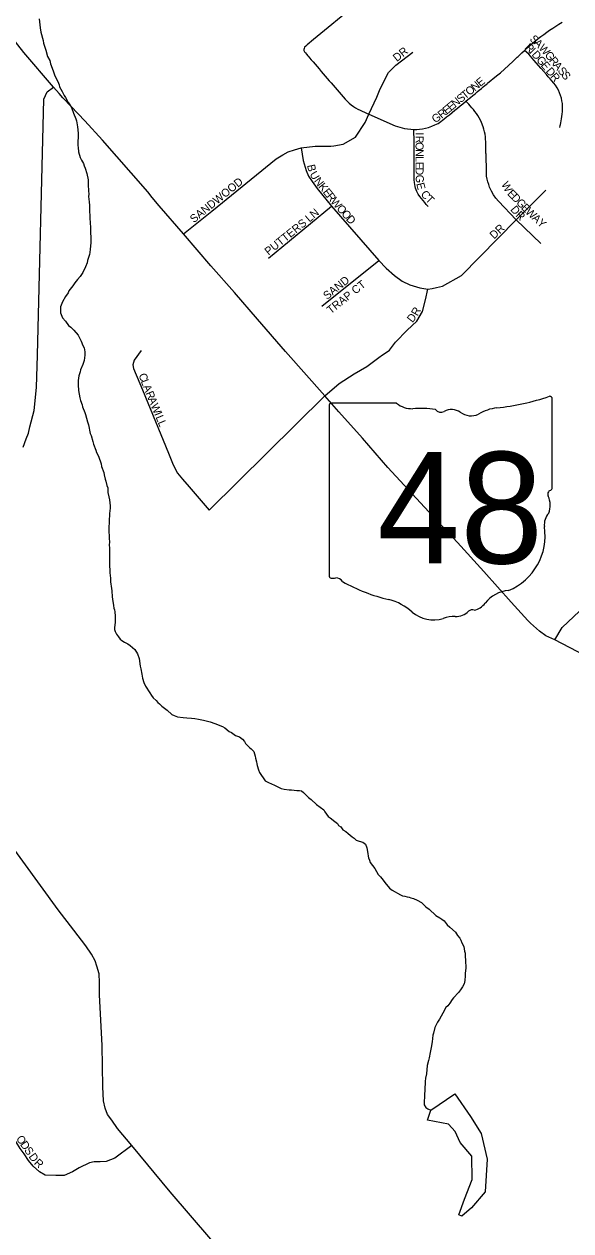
# Model space of a CAD drawing. Extents: x 1310247 to 1664935, y 235267 to 584339.
# Drawn here: x 1480270 to 1483683, y 450962 to 458503 of the extents above; entities that cross this region are included whole.
import ezdxf

# ---------------------------------------------------------------- set-up
doc = ezdxf.new("R2010")
doc.units = 0
for name, color, linetype in [('GM_X_Minor_Lake', 7, 'Continuous'), ('GM_X_Minor_River', 7, 'Continuous'), ('GM_X_State_Location', 7, 'Continuous'), ('GM_X_State_Route', 7, 'Continuous'), ('GM_X_State_Shield', 7, 'Continuous'), ('GM_X_Township', 7, 'Continuous'), ('GM_X_Township_Road', 7, 'Continuous'), ('GM_X_Township_Subdivision', 7, 'Continuous'), ('GM_X_Township_Subdivision_Text', 7, 'Continuous')]:
    doc.layers.add(name, color=color, linetype=linetype)

msp = doc.modelspace()

# ---------------------------------------------------------------- linework, layer by layer
at = {"layer": 'GM_X_Minor_Lake'}
for points in [[(1482809.8, 451715.8), (1482959.9, 451817.8), (1483057, 451675.7), (1483122.8, 451570.3), (1483161.5, 451409.3), (1483149.3, 451205.3), (1483063.2, 451106.8), (1483002, 451053.9), (1482984.2, 451062.3), (1483020.2, 451159.7), (1483066.8, 451283), (1483065.9, 451429.2)], [(1483065.9, 451429.2), (1482991.6, 451514.8), (1482961, 451583.4), (1482919.9, 451628.3), (1482788.3, 451652.9), (1482809.8, 451715.8)]]:
    msp.add_lwpolyline(points, dxfattribs=at)
at = {"layer": 'GM_X_Minor_River'}
for points in [[(1480364.2, 458536.1), (1480370.8, 458479.9), (1480374.2, 458453.8), (1480388.9, 458401.3), (1480390.4, 458383.2), (1480405.4, 458340.8), (1480416.4, 458300.4), (1480429.8, 458276), (1480435.3, 458255.8), (1480452.2, 458211.3), (1480461.5, 458181), (1480480.6, 458144.5), (1480488.1, 458124.3), (1480491.8, 458112.1), (1480507.1, 458081.7), (1480520.5, 458057.3), (1480528.2, 458045.1), (1480545.4, 458012.6), (1480555.1, 458000.3), (1480566.7, 457982), (1480577.9, 457947.7), (1480593, 457911.2), (1480596.7, 457899.1), (1480603.7, 457860.8), (1480606.8, 457822.7), (1480604.8, 457744.6), (1480606.5, 457732.6), (1480609.8, 457704.5), (1480618.9, 457670.2), (1480628.5, 457653.9), (1480640, 457631.5), (1480645.7, 457617.4), (1480651.3, 457603.2), (1480660.5, 457568.9), (1480669.5, 457530.6), (1480669, 457510.6), (1480670.7, 457498.5), (1480671.7, 457460.5), (1480673.2, 457440.4), (1480672.9, 457426.4), (1480676, 457392.2), (1480677.5, 457370.2), (1480677.2, 457358.1), (1480678.5, 457330.1), (1480680, 457310), (1480679.6, 457298), (1480682.5, 457253.9), (1480684.2, 457239.8), (1480685.1, 457195.7), (1480686.6, 457175.6), (1480685.5, 457135.6), (1480682.6, 457097.6), (1480680, 457075.6), (1480677.7, 457063.7), (1480664.7, 457026), (1480664.3, 457012), (1480653.7, 456986.2), (1480636.7, 456950.6), (1480620.1, 456927), (1480603.5, 456907.4), (1480586.9, 456885.8), (1480574.4, 456868.1)], [(1480574.4, 456868.1), (1480549.6, 456836.7), (1480545.3, 456824.8), (1480528.6, 456801.2), (1480509.7, 456767.6), (1480496.9, 456735.9), (1480498, 456699.8), (1480501.7, 456687.7), (1480509.2, 456667.5), (1480528.7, 456647), (1480546.1, 456620.5), (1480561.9, 456610), (1480579.4, 456591.5), (1480606.7, 456558.8), (1480625.8, 456522.2), (1480637.2, 456495.9), (1480644.8, 456479.7), (1480648.2, 456455.5), (1480649.6, 456433.5), (1480644.8, 456401.5), (1480636.1, 456375.7), (1480621.2, 456342.1), (1480618.9, 456330.1), (1480612.3, 456306.2), (1480607.5, 456276.3), (1480606.8, 456248.3), (1480609.9, 456214.2), (1480618.8, 456167.8), (1480622.4, 456151.7), (1480631.7, 456123.5), (1480635.4, 456111.3), (1480648.6, 456076.9), (1480654.2, 456062.8), (1480665.1, 456018.4), (1480672.6, 455998.2), (1480683.3, 455945.8), (1480689, 455931.7), (1480698.1, 455895.4), (1480703.7, 455879.2), (1480716.8, 455840.8), (1480722.4, 455826.6), (1480733.8, 455802.3), (1480750.7, 455755.8), (1480752.2, 455737.7), (1480767.4, 455701.3), (1480769, 455687.2), (1480776.3, 455659), (1480780, 455646.8), (1480787.4, 455620.6), (1480793, 455606.4), (1480792.3, 455576.4), (1480799.6, 455548.2), (1480803.1, 455530.1), (1480808.2, 455493.9), (1480807.8, 455477.9), (1480803, 455445.9), (1480802.7, 455433.9), (1480800, 455406), (1480798.3, 455341.9), (1480801.1, 455293.8), (1480802.4, 455263.7), (1480802, 455251.7), (1480803.4, 455225.6), (1480802.2, 455177.5), (1480803.8, 455163.5), (1480802.7, 455119.5), (1480805.9, 455089.3), (1480805.5, 455073.3), (1480808.7, 455041.2), (1480808.4, 455029.2), (1480810.1, 455017.1), (1480815.1, 454976.9), (1480816.7, 454960.8), (1480819.8, 454924.7), (1480821.4, 454910.6), (1480828.4, 454870.4), (1480830, 454854.3), (1480833.7, 454842.2), (1480835.4, 454830.1), (1480838.8, 454804), (1480837.8, 454764), (1480834.9, 454732), (1480834.6, 454720), (1480838.3, 454707.9), (1480845.9, 454691.7), (1480859.5, 454673.3), (1480869.2, 454659), (1480881, 454650.7), (1480896.8, 454640.3), (1480916.6, 454629.7), (1480932.3, 454619.3), (1480961.8, 454594.5), (1480977.2, 454568), (1480988.5, 454539.7), (1480995.3, 454491.5), (1480998.9, 454475.3), (1481004, 454441.1), (1481009.4, 454415), (1481016.7, 454388.7), (1481028.2, 454366.4), (1481055.2, 454323.6)], [(1481055.2, 454323.6), (1481064.8, 454307.4), (1481076.5, 454293), (1481094.1, 454276.5), (1481103.8, 454264.3), (1481115.6, 454256), (1481129.3, 454241.6), (1481162.7, 454216.7), (1481192.2, 454189.9), (1481206, 454183.5), (1481227.9, 454174.9), (1481263.8, 454170), (1481285.8, 454167.4), (1481315.9, 454166.6), (1481335.9, 454164.1), (1481357.8, 454159.5), (1481389.7, 454152.6), (1481431.6, 454143.5), (1481461.4, 454132.7), (1481509.1, 454113.5), (1481522.9, 454105.1), (1481550.4, 454082.3), (1481564.3, 454076), (1481589.9, 454057.3), (1481601.8, 454053), (1481615.7, 454048.6), (1481633.4, 454034.1), (1481645.1, 454019.8), (1481652.8, 454007.5), (1481676.2, 453982.9), (1481688, 453974.6), (1481703.7, 453958.1), (1481712.9, 453927.9), (1481714.6, 453915.8), (1481720.1, 453893.6), (1481723.8, 453881.5), (1481725.5, 453869.4), (1481732.8, 453843.2), (1481740.4, 453827), (1481775.2, 453774), (1481795, 453763.5), (1481832.6, 453746.5), (1481862.3, 453731.7), (1481874.3, 453727.3), (1481894.2, 453722.8), (1481924.2, 453718), (1481940.2, 453717.6), (1481972.2, 453714.8), (1481990.2, 453714.3), (1482002.2, 453712), (1482014, 453701.6), (1482045.3, 453670.8), (1482063, 453658.3), (1482096.3, 453627.4), (1482118, 453610.8), (1482141.6, 453592.1), (1482147.3, 453580), (1482168.6, 453551.4), (1482180.4, 453543.1), (1482209.9, 453520.2), (1482225.6, 453507.8), (1482233.4, 453495.6), (1482247.2, 453487.2), (1482260.8, 453468.8), (1482278.5, 453458.4), (1482292.3, 453446), (1482306, 453435.6), (1482317.8, 453425.3), (1482329.6, 453417), (1482343.4, 453404.6), (1482361.2, 453398.1), (1482385.1, 453391.5), (1482400.9, 453379.1), (1482410.3, 453354.8), (1482415.4, 453320.6), (1482419, 453304.5), (1482420.7, 453292.4), (1482426.4, 453278.2), (1482430, 453264.1), (1482459.2, 453227.3), (1482480.2, 453188.7), (1482495.9, 453174.3), (1482511.4, 453153.8), (1482521.1, 453139.5), (1482550.2, 453102.7), (1482568, 453090.2), (1482619.4, 453062.9), (1482633.3, 453056.5), (1482647.3, 453054.1), (1482661.2, 453049.8), (1482673.2, 453047.4), (1482685.1, 453043.1), (1482701, 453038.7), (1482724.8, 453028.1), (1482750.5, 453013.4), (1482777.9, 452986.6), (1482799.6, 452972), (1482840.7, 452932.9), (1482866.4, 452918.2), (1482878.2, 452909.9), (1482892, 452899.5)], [(1482892, 452899.5), (1482911.5, 452875), (1482927.1, 452860.5), (1482962.4, 452827.6), (1482975.9, 452807.2), (1482989.5, 452790.8), (1482997.2, 452778.6), (1483002.8, 452762.4), (1483014.3, 452740.1), (1483019.6, 452709.9), (1483023.3, 452697.8), (1483022.7, 452677.8), (1483026.1, 452651.6), (1483026.9, 452605.5), (1483024, 452569.5), (1483023.7, 452555.5), (1483020.9, 452525.6), (1483016.4, 452505.7), (1483005.9, 452487.9), (1482995.4, 452468.1), (1482980.9, 452452.5), (1482950, 452419.3), (1482941.7, 452407.5), (1482927.1, 452385.8), (1482914.6, 452368.1), (1482902.3, 452358.4), (1482883.4, 452322.8), (1482862.4, 452285.3), (1482849.8, 452265.6), (1482841.3, 452245.8), (1482834.9, 452232), (1482826, 452198.2), (1482821.7, 452184.2), (1482816.7, 452144.3), (1482811.7, 452108.4), (1482804.9, 452076.5), (1482798, 452042.6), (1482793.6, 452026.7), (1482786.8, 451994.9), (1482781.5, 451942.9), (1482776.8, 451917), (1482774.2, 451895), (1482773.8, 451879), (1482771.3, 451859.1), (1482769.7, 451795), (1482767.2, 451775), (1482766.8, 451763), (1482768.5, 451749), (1482778.1, 451732.7), (1482789.9, 451724.4), (1482809.8, 451715.8)]]:
    msp.add_lwpolyline(points, dxfattribs=at)
at = {"layer": 'GM_X_State_Route'}
for points in [[(1480453.6, 458108.4), (1480267.5, 458326.1), (1480027.5, 458631.2), (1479853.2, 458850.8), (1479685.6, 459022), (1479541.6, 459198.4), (1479523.5, 459220.5), (1479498.9, 459248.1), (1479334.1, 459433.6), (1479312.4, 459458.9)], [(1480487.8, 458070.1), (1480453.6, 458108.4)], [(1481070.4, 457420.6), (1481041.8, 457455.4), (1480937.5, 457574.8), (1480759.5, 457778.9), (1480648.6, 457898.8), (1480563, 457988.5), (1480511.7, 458043.4), (1480487.8, 458070.1)], [(1483415.6, 454777.2), (1483311.1, 454891.6), (1483140.7, 455083.5), (1482975.9, 455263.6), (1482770.4, 455485.5), (1482541.2, 455731.7), (1482382.1, 455915.2), (1482235.5, 456080.5), (1482147.3, 456180.3), (1481902, 456456.4), (1481726.5, 456660.2), (1481582.7, 456825.5), (1481436.6, 456991.9), (1481264.5, 457193.5), (1481113.4, 457368.5), (1481070.4, 457420.6)], [(1483583.8, 454654.7), (1483526.8, 454681), (1483488.3, 454709.9), (1483431.1, 454760.2), (1483415.6, 454777.2)], [(1484012.3, 454446), (1483916.6, 454488.3), (1483770.5, 454557.9), (1483583.8, 454654.7)]]:
    msp.add_lwpolyline(points, dxfattribs=at)
at = {"layer": 'GM_X_State_Shield'}
for p, q in [((1482174.4, 456115.3), (1482174.4, 455058.7)), ((1482595.8, 456133.5), (1482188.1, 456133.5)), ((1483566.6, 455607), (1483566.6, 456159.7)), ((1483566.5, 455607.1), (1483566.6, 455607))]:
    msp.add_line(p, q, dxfattribs=at)
for centre, radius, start, end in [((1483070.7, 457574.1), 1476.4, 275.84447, 288.90645), ((1483551.2, 456162), 15.5, 351.86209, 97.738), ((1482190.4, 456117.6), 16.1, 98.1301, 188.1301), ((1482692.9, 456256.2), 156.4, 231.61951, 271.11188), ((1482744.8, 455540.3), 561.6, 80.48669, 94.98827), ((1482872.3, 456123.1), 45.1, 219.79206, 297.10237), ((1482938.6, 456000.9), 93.8, 54.46668, 119.14113), ((1483259, 455810.8), 297, 97.34618, 120.76885), ((1483059.7, 456168.4), 112.9, 233.85621, 294.82819), ((1483563, 455566.4), 24, 107.94398, 210.33697), ((1483550.1, 455604.8), 16.6, 289.60381, 7.73413), ((1483410.4, 455496.5), 144, 340.03296, 23.64957), ((1483622.1, 455375.6), 104.8, 136.8065, 186.92959), ((1483153.4, 455305.3), 369.3, 292.30889, 8.98584), ((1482190.5, 455056.4), 16.3, 171.95839, 258.30661), ((1482193, 455164.5), 124.2, 267.33899, 280.60386), ((1482218.4, 454997.7), 44.8, 29.74838, 93.27175), ((1482783.7, 455947.1), 1066.1, 240.41292, 257.1985), ((1483309.1, 454762), 202.2, 94.40312, 142.57675), ((1482465.8, 454584), 333.6, 47.18416, 75.83597), ((1483052.9, 454956.3), 119.3, 282.87319, 323.27711), ((1482826.6, 454992.5), 211.7, 230.70037, 286.29184), ((1482964.4, 454913.4), 112.8, 268.77702, 315.54927), ((1483066.4, 454811), 31.8, 65.75173, 132.64842), ((1482948.9, 454627.2), 173.9, 85.69512, 111.20995)]:
    msp.add_arc(centre, radius, start, end, dxfattribs=at)
at = {"layer": 'GM_X_Township'}
for points in [[(1480264.6, 455859.1), (1480282.7, 455911.8), (1480296.4, 455947.3), (1480306.4, 455986.3), (1480333.6, 456088.1), (1480346.3, 456231.6), (1480352.7, 456434.2), (1480392.1, 458035), (1480413, 458079.2), (1480453.6, 458108.4), (1480267.6, 458326.1)], [(1480264.6, 455859.1), (1480282.7, 455911.8), (1480296.4, 455947.3), (1480306.4, 455986.3), (1480333.6, 456088.1), (1480346.3, 456231.6), (1480352.7, 456434.2), (1480392.1, 458035), (1480413, 458079.2), (1480453.6, 458108.4), (1480267.6, 458326.1)], [(1481562.4, 450763), (1481181, 451204.9), (1480943.5, 451495), (1480853.9, 451602.4), (1480816.9, 451653.8), (1480790.7, 451688.4), (1480775.1, 451727.8), (1480765.6, 451774.4), (1480760.8, 451861.5), (1480757.2, 452120.6), (1480741.5, 452437.9), (1480739.7, 452515.1), (1480737.9, 452567.8), (1480724.3, 452615.9), (1480714.3, 452649.6), (1480690.6, 452690.4), (1480654.3, 452743.1), (1480580.7, 452841.2), (1480483.5, 452968.4), (1480056.5, 453553.5)], [(1481562.4, 450763), (1481181, 451204.9), (1480943.5, 451495), (1480853.9, 451602.4), (1480816.9, 451653.8), (1480790.7, 451688.4), (1480775.1, 451727.8), (1480765.6, 451774.4), (1480760.8, 451861.5), (1480757.2, 452120.6), (1480741.5, 452437.9), (1480739.7, 452515.1), (1480737.9, 452567.8), (1480724.3, 452615.9), (1480714.3, 452649.6), (1480690.6, 452690.4), (1480654.3, 452743.1), (1480580.7, 452841.2), (1480483.5, 452968.4), (1480056.5, 453553.5)]]:
    msp.add_lwpolyline(points, dxfattribs=at)
at = {"layer": 'GM_X_Township_Road'}
for points in [[(1480264.6, 455859.1), (1480282.7, 455911.8), (1480296.4, 455947.3), (1480306.4, 455986.3), (1480333.6, 456088.1), (1480346.3, 456231.6), (1480352.7, 456434.2), (1480392.1, 458035), (1480413, 458079.2), (1480453.6, 458108.4)], [(1483583.8, 454654.7), (1483629.6, 454733.5), (1483986.4, 455069.8)], [(1481562.4, 450763), (1481181, 451204.9), (1480943.5, 451495), (1480853.9, 451602.4), (1480816.9, 451653.8), (1480790.7, 451688.4), (1480775.2, 451727.8), (1480765.6, 451774.4), (1480760.8, 451861.5), (1480757.2, 452120.6), (1480741.5, 452437.9), (1480739.7, 452515.1), (1480737.9, 452567.8), (1480724.2, 452615.9), (1480714.3, 452649.6), (1480690.6, 452690.4), (1480654.3, 452743.1), (1480580.7, 452841.2), (1480483.5, 452968.4), (1480056.5, 453553.5), (1480022.9, 453598.9), (1480017.3, 453610.8)]]:
    msp.add_lwpolyline(points, dxfattribs=at)
at = {"layer": 'GM_X_Township_Subdivision'}
for points in [[(1482340, 458623.1), (1482076.9, 458406.6), (1482038.1, 458374.6), (1482028.9, 458365.4), (1482021.5, 458358.6), (1482018.1, 458351.1), (1482016, 458344.4), (1482016.9, 458337.7), (1482020.4, 458330.9), (1482026, 458323.5), (1482033.2, 458314.7), (1482041.9, 458304.5), (1482046.9, 458298.8), (1482051.9, 458293), (1482062.8, 458280.4), (1482074.4, 458266.9), (1482086.5, 458252.7), (1482099.1, 458238.1), (1482112, 458222.9), (1482124.7, 458208), (1482137.4, 458193.1), (1482150, 458178.4), (1482162.5, 458164), (1482174.9, 458149.7), (1482187.2, 458135.5), (1482199.6, 458121.2), (1482212.1, 458106.7), (1482224.6, 458092.1), (1482237.1, 458077.4), (1482249.7, 458062.7), (1482262.2, 458048.1), (1482274.6, 458034.2), (1482287.1, 458021.2), (1482299.9, 458009.3), (1482312.8, 457998.5), (1482326.1, 457988.5), (1482339.6, 457979.7), (1482353.4, 457971.8), (1482367.2, 457964.7), (1482381.1, 457958.4), (1482394.6, 457952.5), (1482408.2, 457947.1), (1482422.1, 457941.1), (1482586.7, 457867.4), (1482643.9, 457850.6), (1482703.9, 457844.1), (1482721.3, 457844.9), (1482739, 457846.5), (1482756.9, 457848.9), (1482775.5, 457852.9), (1482795.2, 457858.2), (1482815.1, 457864.9), (1482834.9, 457873), (1482854.2, 457882.9), (1482872.6, 457895.1), (1482881.4, 457902), (1482890.2, 457908.8), (1482907.7, 457923.1), (1482924.8, 457937), (1482941.7, 457950.8), (1482958.5, 457964.7), (1482975.3, 457978.6), (1482992.2, 457992.3), (1483008.8, 458005.7), (1483025, 458018.9), (1483028.1, 458021.4), (1483040.8, 458031.8), (1483056.2, 458044.3), (1483071, 458056.4), (1483085.2, 458068.2), (1483098.8, 458079.6), (1483111.9, 458090.8), (1483124.6, 458101.4), (1483136.1, 458111), (1483146, 458119.2), (1483154, 458126), (1483160, 458131), (1483162.7, 458133.4), (1483219.8, 458179.5), (1483243.9, 458199.7), (1483269.9, 458221.9), (1483321.1, 458269.9), (1483348.2, 458296.1), (1483353.9, 458301.5), (1483377.5, 458324.1), (1483393.7, 458339.1), (1483410.6, 458354.7), (1483427.8, 458369.9), (1483444.9, 458384.7), (1483462, 458398.8), (1483479.2, 458412.5), (1483496.6, 458426.2), (1483514.4, 458439.4), (1483532.5, 458452.3), (1483551, 458464.7), (1483570, 458477.1), (1483589.5, 458489.5), (1483609.3, 458502), (1483629.5, 458514.6)], [(1482203.6, 457743.1), (1482262.1, 457752.9), (1482338.1, 457796.3), (1482398.9, 457887.5), (1482422.1, 457941.1), (1482472.8, 458046), (1482492.3, 458098.1), (1482544.4, 458200.2), (1482590, 458245.8), (1482696.4, 458328.3)], [(1483615.2, 457856.2), (1483617.2, 457869.1), (1483618.5, 457876.8), (1483620.2, 457886.6), (1483622.3, 457898.3), (1483624.7, 457911.3), (1483627.1, 457925.5), (1483629.2, 457940.8), (1483630.8, 457956.7), (1483631.7, 457973.1), (1483630.3, 458006.9), (1483627.8, 458024), (1483624.1, 458041), (1483619.3, 458058), (1483613.2, 458074.6), (1483605.7, 458090.7), (1483597, 458106.1), (1483587.3, 458120.9), (1483576.7, 458134.9), (1483565.5, 458148.4), (1483554.1, 458161.5), (1483542.6, 458174.6), (1483531.2, 458187.6), (1483498, 458225.6), (1483453, 458277.2), (1483420.5, 458314.8), (1483393.7, 458339.1)], [(1483495.8, 457133.1), (1483342.6, 457281.2), (1483231.3, 457397.4), (1483215.5, 457415.5), (1483200.9, 457437.1), (1483188.7, 457459.9), (1483176.4, 457485), (1483170.6, 457501.4), (1483165.3, 457518.3), (1483161.2, 457534.1), (1483157.7, 457553.4), (1483156.5, 457566.2), (1483156, 457578.5), (1483153.7, 457693.1), (1483153.6, 457695), (1483153.6, 457697), (1483153.4, 457707), (1483153.3, 457720), (1483153.2, 457735), (1483152.9, 457751), (1483152.3, 457767.4), (1483151.2, 457783.7), (1483149.7, 457799.8), (1483147.4, 457815.5), (1483144.4, 457830.7), (1483140.8, 457845.8), (1483136.5, 457861), (1483125.5, 457888.9), (1483118.9, 457903.7), (1483111.4, 457918), (1483103.2, 457931.7), (1483094, 457944.7), (1483084.5, 457957), (1483074.7, 457969), (1483064.8, 457981), (1483055, 457992.2), (1483046.3, 458002), (1483028.1, 458021.4)], [(1482792.9, 457362.5), (1482787.7, 457368.3), (1482780.2, 457376.9), (1482771, 457387.7), (1482760.6, 457400.2), (1482750.1, 457413.2), (1482739.8, 457426.6), (1482730.4, 457441.2), (1482722.6, 457456.7), (1482713.9, 457478.6), (1482711.2, 457489.4), (1482709.3, 457500.5), (1482707.7, 457513.5), (1482705.7, 457530.8), (1482704.6, 457715.6), (1482704.3, 457768.6), (1482703.9, 457844.1)], [(1481264.5, 457193.5), (1481441.3, 457333.8), (1481843, 457661.7), (1481884.3, 457685.5), (1481919, 457705.1), (1481958, 457718.5), (1481998.7, 457730.2), (1482086.6, 457740.6), (1482097.1, 457740.5)], [(1481998.7, 457730.2), (1482012.5, 457651.3), (1482030.3, 457587.6), (1482045.5, 457553.4), (1482067.5, 457520.5), (1482099.6, 457476.7), (1482189.3, 457365.4), (1482483.8, 457026.7), (1482529.7, 456979), (1482582, 456932.1), (1482629.4, 456897.6), (1482677.9, 456874.2), (1482741.1, 456856), (1482741.3, 456856)], [(1482097.1, 457740.5), (1482183.9, 457739.8), (1482203.6, 457743.1)], [(1482741.3, 456856), (1482791.3, 456846.4), (1482817.4, 456850.8), (1482845.1, 456857.7), (1482882.4, 456866.4), (1482999.9, 456933), (1483342.6, 457281.2), (1483527.8, 457466.2)], [(1481795.1, 457040.5), (1482189.3, 457365.4)], [(1482129.5, 456739.9), (1482483.8, 457026.7)], [(1482493.4, 456426.8), (1482498.2, 456430.4), (1482551.8, 456465.1), (1482589.6, 456515.5), (1482662.1, 456591.1), (1482722, 456647.8), (1482756.6, 456707.7), (1482775.5, 456780.2), (1482791.3, 456846.4)], [(1481000.7, 456463.4), (1480956.8, 456402.5), (1480949, 456374.1), (1480952.5, 456351.4), (1480992.4, 456257.2), (1481009.5, 456218.8), (1481172.3, 455822.7), (1481200.6, 455749.7), (1481226.8, 455697.9), (1481259.4, 455659.7), (1481299.8, 455612.2), (1481424.6, 455465.5), (1482147.3, 456180.3)], [(1482147.3, 456180.3), (1482236.7, 456257.1), (1482331.2, 456317), (1482410, 456364.2), (1482493.4, 456426.8)], [(1480943.5, 451495), (1480836.9, 451415.9), (1480782.6, 451394.7), (1480744.6, 451393.3), (1480707.6, 451393.8), (1480677.3, 451387), (1480613.4, 451355.9), (1480572.2, 451331.4), (1480520.9, 451308.8), (1480467.5, 451307.4), (1480401.6, 451310.4), (1480365.7, 451331.4), (1480325.7, 451367.3), (1480298.2, 451402.5), (1480270.8, 451443.7), (1480245.1, 451476.5), (1480223, 451514.7), (1480107.2, 451682.4), (1480017.7, 451809.6), (1479954.4, 451895.5), (1479901.9, 451962.4)]]:
    msp.add_lwpolyline(points, dxfattribs=at)

# ---------------------------------------------------------------- texts
at = {"layer": 'GM_X_State_Location'}
for s in ['s', 'r']:
    msp.add_text(s, height=1, dxfattribs=at).set_placement((1482854.8, 455516.8))
msp.add_text('48', height=1, rotation=0.00001, dxfattribs=at).set_placement((1482603, 455444))
at = {"layer": 'GM_X_State_Shield'}
msp.add_text('48', height=696.1, dxfattribs=at).set_placement((1482474.8, 455133.2))
at = {"layer": 'GM_X_Township_Subdivision_Text'}
for s, rotation, p in [('S', 315.84992, (1483423, 458405.6)), ('DR', 38.66336, (1482597.1, 458265.8)), ('R', 317.11221, (1483391.9, 458352.5)), ('I', 313.97974, (1483420.4, 458326)), ('A', 315.8348, (1483448.3, 458381)), ('W', 311.52602, (1483479.1, 458351.1)), ('D', 312.03109, (1483435.3, 458310.5)), ('G', 310.04901, (1483464.5, 458278.2)), ('G', 309.58166, (1483516.8, 458308.6)), ('R', 309.58502, (1483544.8, 458274.7)), ('E', 309.81607, (1483492.8, 458244.6)), ('D', 309.83908, (1483523.8, 458207.4)), ('R', 310.22645, (1483552.2, 458173.3)), ('A', 309.59977, (1483570, 458244.2)), ('S', 309.60271, (1483598.1, 458210.3)), ('S', 309.56425, (1483620.5, 458183.1)), ('N', 39.66004, (1483084, 458081.6)), ('E', 39.64117, (1483117.9, 458109.7)), ('S', 39.65609, (1482995.9, 458008.6)), ('T', 39.64117, (1483023, 458031.1)), ('O', 39.64743, (1483050.1, 458053.6)), ('E', 39.65609, (1482907.8, 457935.6)), ('E', 39.65609, (1482934.9, 457958.1)), ('N', 39.62926, (1482962, 457980.6)), ('G', 32.33205, (1482834.5, 457882.8)), ('R', 39.61836, (1482877.3, 457910.4)), ('O', 270.06037, (1482713.7, 457765.7)), ('I', 270.08742, (1482713.6, 457827.3)), ('R', 270.04858, (1482713.7, 457805.3)), ('N', 270.06037, (1482713.7, 457721.7)), ('B', 282.00997, (1482036.1, 457621)), ('L', 270.0705, (1482713.8, 457677.7)), ('E', 270.05466, (1482713.8, 457642.5)), ('D', 270.06037, (1482713.9, 457607.3)), ('SANDWOOD', 38.99039, (1481329.9, 457258.2)), ('U', 300.06087, (1482050.5, 457566.2)), ('N', 308.131, (1482076.8, 457521.8)), ('G', 272.71021, (1482714, 457560.8)), ('W', 298.61047, (1483247.2, 457502.8)), ('K', 308.67305, (1482104.3, 457486.8)), ('E', 308.68395, (1482131.8, 457452.4)), ('R', 308.6674, (1482153.8, 457424.9)), ('E', 284.45581, (1482717.7, 457505.8)), ('C', 307.61913, (1482742.6, 457440.5)), ('E', 313.92774, (1483283.2, 457440.8)), ('W', 310.3598, (1482179.6, 457392.8)), ('T', 315.01257, (1482771.4, 457403.8)), ('D', 314.28257, (1483307.8, 457415.2)), ('G', 314.28257, (1483338.5, 457383.7)), ('E', 314.28351, (1483369.3, 457352.2)), ('LN', 40.60386, (1482051.3, 457262.5)), ('O', 311.95795, (1482217.6, 457348)), ('O', 311.97387, (1482247.1, 457315.3)), ('D', 311.98978, (1482276.5, 457282.6)), ('D', 309.7692, (1483302.7, 457343.2)), ('R', 315.68521, (1483334.6, 457305.3)), ('W', 316.50596, (1483395.3, 457325.6)), ('A', 316.97589, (1483437.2, 457285.9)), ('PUTTERS', 38.95913, (1481796.3, 457055.8)), ('DR', 42.8801, (1483203.8, 457156.6)), ('Y', 316.97589, (1483469.3, 457255.9)), ('SAND', 38.66336, (1482161.5, 456778.7)), ('TRAP CT', 38.50134, (1482184.3, 456689.4)), ('R', 60.65482, (1482726.4, 456675.4)), ('D', 51.41187, (1482694.2, 456633.8)), ('C', 288.68838, (1480984, 456312.2)), ('L', 290.76551, (1480997.3, 456272.8)), ('A', 292.44558, (1481010.4, 456238.4)), ('R', 292.56107, (1481027.2, 456197.7)), ('A', 292.56439, (1481042.4, 456161.1)), ('W', 292.55391, (1481059.3, 456120.5)), ('I', 292.57147, (1481081.3, 456067.6)), ('L', 292.56734, (1481089.7, 456047.3)), ('L', 292.56734, (1481103.2, 456014.8)), ('O', 305.10174, (1480217.4, 451537.7)), ('D', 305.13326, (1480242.7, 451501.7)), ('S', 305.11516, (1480268, 451465.7)), ('D', 305.13326, (1480295.8, 451426.1)), ('R', 316.53305, (1480328.2, 451381.9))]:
    msp.add_text(s, height=50, rotation=rotation, dxfattribs=at).set_placement(p)

doc.saveas('drawing.dxf')
